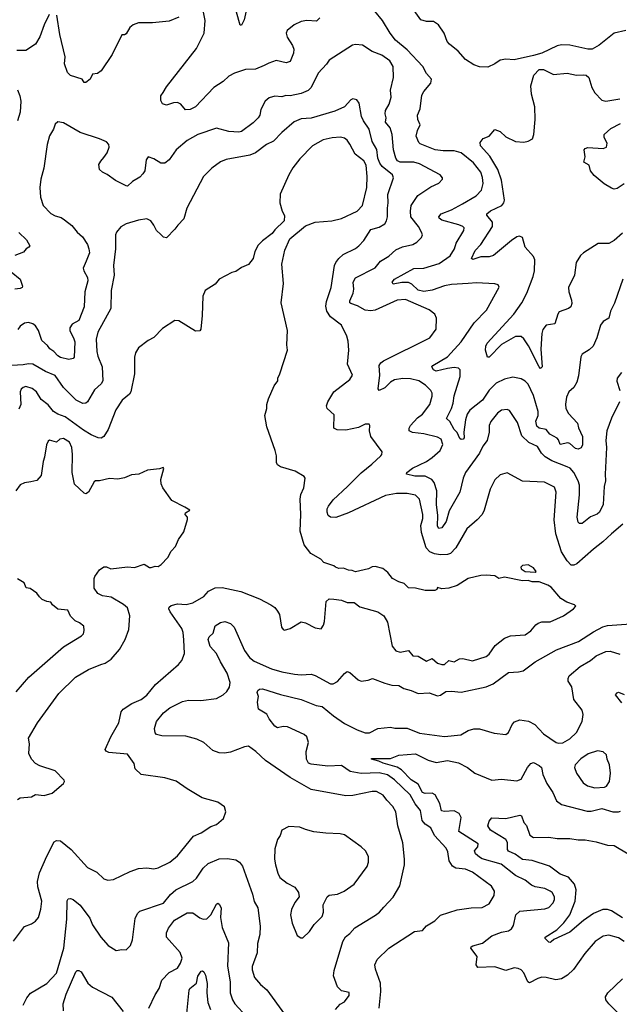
# Model space of a CAD drawing. Extents: x 1771496 to 1971148, y 471553 to 643630.
# Tile 311 of 656: x 1838871 to 1843181, y 544582 to 551662. Entities that reach past the tile are written whole.
import ezdxf

# ---------------------------------------------------------------- set-up
doc = ezdxf.new("R2010")
doc.units = 0

msp = doc.modelspace()

# ---------------------------------------------------------------- linework, layer by layer
at = {"layer": '0CON10XD'}
for points in [[(1839081.7, 551698.3), (1839046.2, 551625), (1839015, 551537.5), (1838983.9, 551486.1), (1838915, 551441.2), (1838850.7, 551440.7)], [(1841029.2, 551675), (1841005, 551652), (1840935, 551656), (1840895, 551648), (1840844.3, 551625.7), (1840793.3, 551585), (1840786.7, 551565), (1840793.8, 551535), (1840832, 551475), (1840840.5, 551450.5), (1840838.3, 551421.7), (1840815, 551362), (1840785, 551351.4), (1840715, 551368.9), (1840660.4, 551349.6), (1840628.9, 551331.1), (1840565, 551307.1), (1840493.9, 551303.9), (1840415, 551276.9), (1840373.8, 551255), (1840333, 551217), (1840265, 551174), (1840135, 551035.6), (1840096.2, 551015), (1840062.6, 551012.6), (1840030, 551055), (1840005, 551066.2), (1839975.8, 551064.2), (1839925, 551046.7), (1839897.5, 551057.5), (1839885, 551080), (1839884.3, 551115), (1839902.9, 551137.1), (1839925, 551180), (1840141.4, 551455), (1840197.5, 551565), (1840203.8, 551655), (1840191.2, 551715)], [(1840497.9, 551725), (1840485, 551661.2), (1840465, 551622), (1840455, 551621.2), (1840430, 551715)], [(1843207.5, 549795), (1843146.4, 549623.6), (1843117.1, 549565), (1843105, 549516.7), (1843065, 549491.2), (1843046, 549465), (1843020, 549375), (1842992, 549315), (1842965, 549287.5), (1842915, 549256), (1842903.3, 549236.7), (1842888, 549102), (1842875.6, 549055), (1842853.4, 549016.6), (1842818, 548985), (1842801.7, 548948.3), (1842793, 548897), (1842795.7, 548865), (1842815, 548830), (1842879.6, 548759.6), (1842888.2, 548728.2), (1842917.3, 548665), (1842916.2, 548605), (1842905.9, 548584.1), (1842886, 548574), (1842865, 548577.5), (1842825, 548613.3), (1842809.8, 548619.8), (1842755, 548606.7), (1842745, 548640), (1842733.7, 548653.7), (1842681.8, 548681.8), (1842655, 548714.4), (1842605, 548725.6), (1842588.2, 548738.2), (1842582, 548775), (1842598.5, 548815), (1842598.5, 548845), (1842565, 548960), (1842525, 549040.6), (1842505, 549062.5), (1842475, 549080.5), (1842415, 549090.6), (1842355, 549078.1), (1842295, 549049.4), (1842245, 548997.1), (1842197.3, 548925), (1842106.8, 548855), (1842088.2, 548825), (1842075.3, 548785), (1842062.7, 548695), (1842065.5, 548655), (1842058.8, 548645), (1842045, 548644.4), (1842035, 548651.4), (1842015, 548693.1), (1841995, 548715.6), (1841963.1, 548773.1), (1841939.2, 548795), (1841973.8, 548865), (1841986.2, 548905), (1841993.1, 548956.9), (1842037.1, 549095), (1842036.7, 549145), (1842025, 549156.9), (1841995, 549160.4), (1841945, 549154.6), (1841865, 549133.4), (1841846.4, 549145), (1841834.4, 549165), (1841840, 549175), (1841945, 549237.8), (1842045, 549345.7), (1842137.4, 549482.6), (1842227.4, 549572.6), (1842317.7, 549737.7), (1842310, 549755), (1842285, 549762.9), (1842155, 549770), (1842095.3, 549764.7), (1841975, 549758.4), (1841925, 549748.5), (1841835, 549717.1), (1841775, 549708), (1841735, 549716.2), (1841689.8, 549759.8), (1841665, 549773), (1841617.4, 549772.6), (1841555, 549761.2), (1841548.8, 549775), (1841565, 549795.7), (1841705, 549873.8), (1841775, 549875.4), (1841885, 549907.9), (1841965, 549963.3), (1841995.5, 550015), (1842009.1, 550055), (1842063.1, 550145), (1842066, 550165), (1842056.2, 550175), (1842026.7, 550186.7), (1841905, 550220.3), (1841885.6, 550235), (1841883.8, 550245), (1841901.2, 550265), (1841975, 550294.4), (1842052.9, 550337.1), (1842152.9, 550395), (1842190, 550435), (1842202.7, 550485), (1842197.4, 550527.4), (1842184.6, 550565), (1842133.3, 550633.3), (1842045, 550704.6), (1841995, 550718.8), (1841915, 550717.7), (1841856.6, 550726.6), (1841749.3, 550769.3), (1841739.3, 550779.3), (1841721.4, 550825), (1841729.5, 550865), (1841748.9, 550905), (1841733.3, 550945), (1841730, 550975), (1841749.1, 551020.9), (1841760.9, 551119.1), (1841774.6, 551145.4), (1841826.2, 551205), (1841830, 551235), (1841795.8, 551275), (1841768.1, 551325), (1841655.9, 551445.9), (1841573.3, 551515), (1841534.7, 551564.7), (1841478.1, 551655), (1841422.6, 551722.6)], [(1843227.5, 551585), (1843143.3, 551565), (1843035, 551478), (1842985, 551450.8), (1842955, 551449.2), (1842825, 551478.8), (1842765, 551481.2), (1842735, 551473.3), (1842625, 551421.2), (1842563.3, 551403.3), (1842425, 551373.3), (1842365, 551376.7), (1842325, 551371.2), (1842285, 551343.8), (1842235, 551321.4), (1842175, 551322.9), (1842135, 551336.9), (1842074.7, 551374.7), (1842022.5, 551435), (1841960.8, 551485), (1841944.3, 551505), (1841922, 551565), (1841881.2, 551625), (1841845, 551647.5), (1841795, 551648.1), (1841755, 551661.4), (1841693.6, 551743.6)], [(1840015, 551680), (1839945, 551650.8), (1839825, 551638.1), (1839725, 551639.2), (1839685.9, 551624.1), (1839663.3, 551605), (1839635, 551560), (1839625, 551553.3), (1839605, 551552.5), (1839535, 551412.5), (1839456.7, 551295), (1839430, 551275), (1839395, 551270), (1839377.5, 551235), (1839345, 551210), (1839335, 551210), (1839320, 551235), (1839235, 551260), (1839215, 551282.5), (1839192, 551345), (1839198, 551395), (1839158, 551555), (1839136.7, 551695)], [(1843181.4, 548915), (1843123.8, 548796.2), (1843091.1, 548705), (1843083.9, 548635), (1843088.8, 548585), (1843078.5, 548395), (1843081.5, 548345), (1843071.8, 548305), (1843065.6, 548175), (1843039.2, 548120.8), (1843023, 548107), (1842975, 548087.8), (1842915, 548040), (1842895, 548040), (1842885, 548049.2), (1842877.1, 548085), (1842895.9, 548245), (1842893.9, 548315), (1842886.2, 548345), (1842855.2, 548405.2), (1842827.4, 548437.4), (1842806.8, 548446.8), (1842695, 548490.7), (1842647.8, 548517.8), (1842622.2, 548545), (1842592, 548592), (1842531.1, 548621.1), (1842479.4, 548669.4), (1842448.9, 548765), (1842390.9, 548850.9), (1842375, 548859.2), (1842335, 548853.3), (1842305, 548833.1), (1842256.6, 548773.4), (1842246.5, 548743.5), (1842246.2, 548695), (1842232.2, 548635), (1842200.5, 548595), (1842177.1, 548545), (1842075.4, 548405), (1842059.1, 548365), (1842033.8, 548265), (1841958.7, 548131.3), (1841935.7, 548054.3), (1841905, 548007.1), (1841883.7, 548003.7), (1841875, 548020), (1841876.7, 548096.7), (1841866.2, 548175), (1841870.3, 548275), (1841850.4, 548335), (1841834.4, 548355), (1841785, 548378.7), (1841710.1, 548380.1), (1841650.8, 548395), (1841652.5, 548405), (1841695, 548436.4), (1841795, 548485.5), (1841836.4, 548513.6), (1841893.5, 548565), (1841912.2, 548607.8), (1841899.5, 548645), (1841875, 548660.4), (1841776.7, 548685), (1841694.7, 548694.7), (1841671.4, 548705), (1841669.5, 548725), (1841680.6, 548745), (1841730.9, 548799.1), (1841765.6, 548825), (1841817.8, 548895), (1841836.7, 548955), (1841835.4, 548975.4), (1841825.7, 548995), (1841787.5, 549035), (1841738.8, 549065), (1841678.9, 549078.9), (1841625, 549081.8), (1841565, 549071.5), (1841535.7, 549055), (1841495.3, 549014.7), (1841455, 548996), (1841448.1, 549008.1), (1841460, 549105), (1841455.5, 549175), (1841466, 549194), (1841485, 549207.8), (1841820, 549375), (1841864.2, 549435.8), (1841865.8, 549515.8), (1841854.3, 549544.3), (1841814.5, 549574.5), (1841645, 549649.1), (1841585, 549644.5), (1841425, 549573.4), (1841395, 549567.8), (1841353.5, 549573.5), (1841297.8, 549605), (1841250.9, 549620.9), (1841244.4, 549625), (1841245, 549641.2), (1841268.6, 549695), (1841272.7, 549725), (1841268.2, 549775), (1841284.4, 549805), (1841425, 549876.7), (1841464.2, 549925.8), (1841525, 549960.8), (1841575, 550007.9), (1841622.2, 550027.8), (1841696.7, 550045), (1841725, 550061.2), (1841758.8, 550095), (1841766, 550115), (1841760, 550135), (1841736.9, 550175), (1841683.2, 550243.2), (1841679.7, 550285), (1841685.4, 550325), (1841732.9, 550397.1), (1841825, 550459.4), (1841883.2, 550486.8), (1841910, 550515), (1841910, 550525), (1841893.3, 550545), (1841745.7, 550625.7), (1841705, 550638), (1841605, 550638), (1841587.2, 550647.2), (1841575.2, 550665.2), (1841557.1, 550725), (1841549.3, 550835), (1841533, 550883), (1841500, 550925), (1841504.4, 550955), (1841497.2, 550985), (1841500.5, 551009.5), (1841525.5, 551055), (1841541.1, 551105), (1841536.7, 551155), (1841556.7, 551245), (1841555.7, 551325), (1841531.9, 551365), (1841475, 551407.7), (1841403.6, 551433.6), (1841335, 551478.2), (1841285, 551482.7), (1841262.4, 551477.6), (1841095, 551370), (1841077, 551343), (1841015, 551278), (1840965.6, 551175), (1840945, 551151.9), (1840895, 551130.5), (1840815, 551113.2), (1840783.1, 551116.9), (1840755, 551108.1), (1840705, 551111.9), (1840665, 551098.6), (1840635.8, 551075), (1840605, 551016.7), (1840596.7, 550975), (1840585.7, 550955), (1840549.9, 550920.1), (1840465, 550858.9), (1840445, 550853.6), (1840375, 550858.9), (1840285, 550880.6), (1840150, 550835), (1840075, 550792.5), (1839995, 550725.8), (1839945, 550654), (1839915, 550629.4), (1839885, 550628.9), (1839835, 550660.8), (1839793.9, 550676.1), (1839780, 550655), (1839769.2, 550575), (1839755, 550553.8), (1839735, 550528.8), (1839680.8, 550499.2), (1839645, 550465.8), (1839635, 550466), (1839560, 550505), (1839499.3, 550549.3), (1839465.8, 550565), (1839444.3, 550585), (1839440.7, 550619.3), (1839452.9, 550645), (1839475, 550670), (1839499.2, 550705), (1839514, 550745), (1839511.2, 550765), (1839495, 550783.8), (1839445.4, 550805.4), (1839305, 550850.6), (1839185, 550920.8), (1839145, 550926.2), (1839125, 550910), (1839112.5, 550875), (1839083.7, 550826.3), (1839066.9, 550765), (1839043.1, 550595), (1839022.5, 550515), (1839016.5, 550455), (1839020, 550385), (1839040, 550325), (1839095, 550267.3), (1839125, 550250.9), (1839169.5, 550239.5), (1839193.8, 550223.8), (1839245, 550182.2), (1839283.6, 550135), (1839321.5, 550101.5), (1839358.7, 550045), (1839368.8, 550015), (1839372, 549985), (1839348.8, 549925), (1839327.1, 549875), (1839330.8, 549855), (1839358.1, 549808.1), (1839361.6, 549785), (1839339.2, 549705), (1839334.1, 549595.9), (1839295, 549498.6), (1839246.7, 549473.3), (1839230.5, 549445), (1839231.5, 549425), (1839258, 549375), (1839265.9, 549345), (1839261.2, 549235), (1839255, 549226.7), (1839225, 549218), (1839165, 549232.1), (1839145, 549244.5), (1839116.2, 549276.2), (1839086.5, 549295), (1839069.7, 549319.7), (1839030.5, 549355), (1839005, 549426), (1838985, 549460.6), (1838965, 549474.4), (1838935, 549483.3), (1838905, 549480.6), (1838875, 549458.6), (1838858.2, 549435)], [(1843203.7, 550126.3), (1843145, 550074.3), (1843105, 550052.9), (1843028.3, 550051.7), (1842923.8, 549986.2), (1842900.8, 549965), (1842871.4, 549915), (1842857.8, 549825), (1842815.7, 549735), (1842817.1, 549705), (1842837.8, 549645), (1842839.5, 549620.5), (1842832.5, 549597.5), (1842815.4, 549584.6), (1842748.7, 549561.3), (1842738.1, 549545), (1842718, 549475), (1842655, 549465.7), (1842631.1, 549435), (1842623.5, 549405), (1842616.1, 549293.9), (1842625.6, 549165), (1842615, 549154), (1842605, 549166.2), (1842527, 549317), (1842495, 549367.5), (1842475, 549383.1), (1842435, 549383.1), (1842335, 549326.4), (1842245, 549236.2), (1842234.1, 549234.1), (1842218.1, 549285), (1842221.5, 549315), (1842231.9, 549335), (1842423.5, 549545), (1842480, 549625), (1842515.4, 549695), (1842562.9, 549815), (1842571, 549855), (1842574.5, 549935), (1842565, 549959.2), (1842504.2, 550025), (1842485.5, 550095.5), (1842464.5, 550105.5), (1842445, 550100), (1842405.3, 550074.7), (1842276.2, 549965), (1842245, 549955.6), (1842185, 549957.5), (1842128.3, 549938.3), (1842118, 549945), (1842145, 550002.2), (1842184.5, 550045), (1842269.3, 550175), (1842270, 550205), (1842229.4, 550255), (1842229.4, 550265), (1842255, 550287.5), (1842336.9, 550325), (1842351.8, 550345), (1842356.2, 550365), (1842335, 550508.8), (1842307.9, 550585), (1842249.2, 550679.2), (1842182, 550755), (1842180.7, 550779.3), (1842201.7, 550808.3), (1842246.4, 550823.6), (1842287, 550873), (1842325, 550858), (1842365, 550818.8), (1842435, 550786), (1842495, 550782), (1842525, 550788.8), (1842556.7, 550805), (1842567.5, 550835), (1842575.7, 550945), (1842574.3, 551034.3), (1842550, 551125), (1842544, 551185), (1842566.4, 551263.6), (1842605, 551302.5), (1842635, 551302.5), (1842707, 551267), (1842805, 551276.2), (1842872.3, 551262.3), (1842925, 551266), (1842941.7, 551261.7), (1842961.2, 551245), (1842982.5, 551175), (1843006, 551135), (1843055, 551084), (1843085, 551076.9), (1843185, 551093.6)], [(1838855, 551156.2), (1838871.9, 551115), (1838878.9, 551075), (1838873.8, 550996.2), (1838854.4, 550935)], [(1843205.3, 548034.7), (1843125.4, 547964.6), (1843063.7, 547906.3), (1842995, 547855.7), (1842875, 547750), (1842855, 547740), (1842835, 547740), (1842805, 547770), (1842764.5, 547835), (1842724.5, 547965), (1842712.1, 548065), (1842726.7, 548265), (1842715, 548300), (1842644.1, 548335.9), (1842485, 548343.8), (1842375, 548402.5), (1842325, 548388.8), (1842285, 548353.3), (1842253.6, 548286.4), (1842209.4, 548135), (1842194.4, 548105), (1842160, 548065), (1842085, 548000.6), (1842005, 547863.1), (1841966.3, 547823.7), (1841945, 547815.8), (1841895, 547813.8), (1841851.3, 547821.3), (1841819.6, 547835), (1841792.4, 547865), (1841758.2, 547975), (1841754.6, 548025), (1841767.7, 548075), (1841768.9, 548105), (1841745, 548213.8), (1841715, 548242.2), (1841655.5, 548254.5), (1841580, 548255), (1841499.1, 548240.9), (1841235, 548116.5), (1841143, 548083), (1841104.5, 548084.5), (1841087.9, 548097.9), (1841080.7, 548120.7), (1841081.1, 548145), (1841089.4, 548165), (1841125, 548209.4), (1841227.1, 548305), (1841325, 548404.3), (1841402.9, 548465), (1841466.2, 548525), (1841473.8, 548535), (1841476, 548555), (1841394.3, 548665), (1841384.2, 548705), (1841388.8, 548745), (1841383.6, 548753.6), (1841355, 548753.8), (1841305, 548730.6), (1841215, 548710), (1841152.2, 548712.2), (1841130, 548725), (1841131.7, 548821.7), (1841080, 548865), (1841077.1, 548885), (1841086.7, 548915), (1841128.6, 548985), (1841243.8, 549075), (1841263.8, 549105), (1841226, 549185), (1841236, 549285), (1841230.7, 549350.7), (1841221.2, 549385), (1841184, 549465), (1841105.9, 549525.9), (1841079.6, 549565), (1841072.4, 549602.4), (1841075.4, 549635), (1841109.1, 549735), (1841133.8, 549895), (1841143.6, 549916.4), (1841165, 549945.6), (1841196.9, 549973.1), (1841283.7, 550016.3), (1841309.2, 550035), (1841345.6, 550075), (1841395, 550152.5), (1841455, 550170.5), (1841495, 550194.3), (1841507.8, 550215), (1841515.4, 550244.6), (1841513.8, 550306.2), (1841520.5, 550345), (1841517.1, 550405), (1841558.9, 550525), (1841549.6, 550545), (1841476, 550605), (1841459.3, 550629.3), (1841444.7, 550665), (1841437.4, 550727.4), (1841404.7, 550784.7), (1841382.3, 550875), (1841340.9, 550935), (1841327.7, 550965), (1841311.7, 551061.7), (1841293.3, 551085), (1841265, 551093.3), (1841250, 551085), (1841204.4, 551035.6), (1841135, 551003.1), (1840965, 550954.6), (1840895, 550949.1), (1840843.9, 550926.1), (1840755, 550850), (1840695, 550788.1), (1840645, 550763.1), (1840565, 550703.3), (1840525, 550688.6), (1840354.5, 550655.5), (1840315, 550639.2), (1840251.2, 550595), (1840191.2, 550535), (1840073.2, 550306.8), (1840049.7, 550230.3), (1840007.5, 550185), (1839985.5, 550154.5), (1839925, 550093.8), (1839905, 550098.8), (1839885, 550116.2), (1839855, 550146.7), (1839836, 550185), (1839812.5, 550215), (1839785, 550230), (1839725, 550221.4), (1839635, 550194.2), (1839598.8, 550171.2), (1839567.5, 550135), (1839560, 550115), (1839560, 550015), (1839544.4, 549895), (1839549.4, 549825), (1839528.9, 549715), (1839526.7, 549585), (1839432.2, 549415), (1839421.5, 549365), (1839424.5, 549275), (1839431.2, 549241.2), (1839463.1, 549165), (1839467.8, 549065), (1839457.4, 549042.6), (1839408.6, 549001.4), (1839359.2, 548915), (1839345, 548904.3), (1839325, 548901.5), (1839275.6, 548925), (1839185, 549017.8), (1839125, 549103.1), (1839055, 549132.2), (1838965, 549184.5), (1838935, 549187.5), (1838895, 549179.1), (1838815, 549175.4)], [(1843215, 550481.9), (1843165, 550447.1), (1843145, 550443.2), (1843125, 550450.8), (1843072.6, 550482.6), (1843001.1, 550541.1), (1842974.1, 550575), (1842965, 550615.8), (1842926.4, 550636.4), (1842935.4, 550675), (1842929.2, 550725), (1842934.4, 550735.6), (1842955, 550741.9), (1843065, 550734.4), (1843088, 550745), (1843093.1, 550775), (1843073.1, 550815), (1843071.4, 550835), (1843120.8, 550879.2), (1843190, 550915)], [(1838825, 545036), (1838905, 545142.5), (1838955, 545160), (1838985, 545180), (1839005, 545207.5), (1839023.2, 545266.8), (1839030, 545325), (1839002.1, 545427.9), (1838998.5, 545465), (1839012.6, 545527.4), (1839065, 545646.2), (1839119.1, 545750.9), (1839135, 545760), (1839165, 545758.6), (1839240.8, 545695), (1839358, 545565), (1839425, 545532), (1839475, 545484), (1839505, 545473.8), (1839545, 545478.8), (1839665, 545538), (1839725, 545558.8), (1839785, 545563.8), (1839835, 545556.7), (1839865, 545564), (1839948.8, 545605), (1840005, 545650.8), (1840119.7, 545790.3), (1840174.4, 545815.6), (1840245, 545860.8), (1840285, 545876.2), (1840335, 545917.5), (1840352.5, 545965), (1840343, 546003), (1840295, 546036.7), (1840183.3, 546066.7), (1840075, 546130.8), (1839995, 546187.1), (1839915, 546210), (1839744.3, 546234.3), (1839701.2, 546275), (1839693.6, 546313.6), (1839645, 546380), (1839512.1, 546392.1), (1839491.4, 546401.4), (1839486.2, 546415), (1839525.6, 546505), (1839584.2, 546605), (1839601.2, 546685), (1839615, 546703.3), (1839675.7, 546744.3), (1839743.8, 546775), (1839785, 546806), (1839847.4, 546882.6), (1840011.2, 547025), (1840035, 547053.3), (1840054.2, 547105), (1840051.7, 547201.7), (1840046.7, 547255), (1840035.6, 547285), (1839952.9, 547405), (1839943.8, 547425), (1839945, 547437.5), (1839960.6, 547449.4), (1840005, 547461.4), (1840067.9, 547457.9), (1840115, 547470), (1840195, 547514.5), (1840228, 547552), (1840275, 547576.9), (1840325, 547580), (1840459.8, 547549.8), (1840595, 547496.9), (1840676.2, 547455), (1840704, 547435), (1840725, 547410), (1840737.1, 547385), (1840753.8, 547295), (1840765, 547277.5), (1840775, 547273.3), (1840815, 547283.8), (1840895, 547331.2), (1840925.9, 547325.9), (1840995, 547288.8), (1841038.3, 547281.7), (1841055, 547307.5), (1841062.5, 547335), (1841072.7, 547477.3), (1841095, 547498.8), (1841130, 547495), (1841185, 547488), (1841225, 547472), (1841275, 547471.2), (1841315, 547441.2), (1841445, 547403.3), (1841487.5, 547375), (1841515, 547330), (1841547.9, 547157.9), (1841573.4, 547123.4), (1841605, 547113.1), (1841665, 547125.5), (1841697.9, 547087.9), (1841736.2, 547086.2), (1841795, 547049.2), (1841835, 547067.7), (1841875, 547035.3), (1841905, 547024.7), (1841925, 547026.5), (1841955, 547053.2), (1841995, 547044.7), (1842033.2, 547066.8), (1842055, 547068.6), (1842125, 547051.2), (1842225, 547084.1), (1842245, 547099.5), (1842288.5, 547161.5), (1842355.4, 547214.6), (1842397.9, 547232.1), (1842505, 547238.1), (1842545, 547266.9), (1842579.8, 547310.2), (1842597.6, 547322.4), (1842625, 547331.8), (1842685, 547333.3), (1842780, 547375), (1842852.5, 547425), (1842867.5, 547445), (1842860, 547455), (1842803.2, 547473.2), (1842761.1, 547501.1), (1842692.2, 547582.2), (1842666.6, 547596.6), (1842605, 547619.6), (1842555, 547620.4), (1842525, 547629.1), (1842485, 547626.9), (1842355, 547652.7), (1842315, 547644.3), (1842285, 547663.3), (1842225, 547668.5), (1842184.5, 547665.5), (1842095, 547643.8), (1842015, 547593.3), (1841956.1, 547573.9), (1841905, 547570), (1841875, 547580), (1841870, 547565), (1841855, 547557.5), (1841785, 547556.7), (1841715, 547573.3), (1841666.4, 547576.4), (1841635, 547607.5), (1841595, 547620), (1841550, 547645), (1841516.7, 547686.7), (1841480, 547715), (1841425, 547730), (1841405, 547727.5), (1841377, 547713), (1841285, 547692.5), (1841261.7, 547701.7), (1841233.6, 547703.6), (1841198.3, 547718.3), (1841165, 547716.7), (1841140, 547725), (1841130, 547735), (1841058.1, 547758.1), (1841035, 547783.3), (1840964.3, 547824.3), (1840916, 547885), (1840887.5, 547985), (1840892.2, 548105), (1840887.5, 548215), (1840892.7, 548247.3), (1840912, 548295), (1840922.5, 548365), (1840915, 548377.5), (1840850, 548415), (1840745, 548447.5), (1840725, 548460), (1840717, 548477), (1840716.7, 548525), (1840706.7, 548565), (1840646.7, 548735), (1840633.3, 548815), (1840646.7, 548865), (1840646.7, 548895), (1840660, 548935), (1840700.5, 549029.5), (1840726.7, 549065), (1840726.7, 549085), (1840740, 549115), (1840796.2, 549285), (1840790, 549325), (1840796.1, 549426.1), (1840751.2, 549625), (1840765.9, 549765.9), (1840756.2, 549905), (1840776.1, 550003.9), (1840812.5, 550085), (1840925, 550180), (1840995, 550206.2), (1841115, 550215.8), (1841185, 550231.9), (1841295.8, 550285), (1841334.4, 550325), (1841365.5, 550455), (1841368.5, 550535), (1841360.4, 550615), (1841345, 550646.4), (1841282.5, 550695), (1841242.7, 550767.3), (1841225, 550795.7), (1841205, 550808.9), (1841176.3, 550816.3), (1841117.4, 550812.6), (1841051.1, 550798.9), (1840975, 550754.2), (1840885, 550660.8), (1840835, 550596.2), (1840804.3, 550545), (1840743.9, 550406.1), (1840741.2, 550345), (1840756.7, 550285), (1840773, 550253), (1840772.5, 550215), (1840705, 550150), (1840685.9, 550124.1), (1840615, 550071.2), (1840585, 550040), (1840560, 549995), (1840550, 549945), (1840515, 549902.5), (1840465, 549878.8), (1840425, 549850), (1840395, 549843.8), (1840305, 549796.2), (1840275, 549760), (1840203.3, 549715), (1840186.4, 549673.6), (1840182.9, 549535), (1840173.6, 549436.4), (1840166.1, 549423.9), (1840135, 549421.2), (1840015, 549496.2), (1839985, 549500), (1839898.3, 549441.7), (1839835, 549377.5), (1839793.9, 549356.1), (1839725, 549302.5), (1839704.1, 549265.9), (1839696.2, 549235), (1839696.7, 549115), (1839669.5, 548985), (1839660, 548970), (1839607.5, 548925), (1839562.6, 548857.4), (1839507.5, 548715), (1839475.6, 548665), (1839457.4, 548652.6), (1839435, 548654.5), (1839385, 548677.1), (1839329.3, 548709.3), (1839197, 548807), (1839145.3, 548825.3), (1839114.3, 548845), (1839075, 548891.4), (1839025, 548930), (1838990.8, 548985), (1838960.7, 549010.7), (1838915, 549023.6), (1838895, 549018.1), (1838880, 549005), (1838873.8, 548985), (1838879.7, 548895), (1838865, 548860.8)], [(1838865, 550132.5), (1838918.6, 550078.6), (1838942.5, 550035), (1838936.7, 550025), (1838916, 550014), (1838899.1, 549990.9), (1838835, 549966)], [(1838808.3, 549848.3), (1838873.3, 549795), (1838890, 549745), (1838887.5, 549735), (1838875, 549728), (1838835, 549724.3)], [(1843196.2, 549125), (1843166, 549085), (1843162.3, 549062.3), (1843184.2, 548995)], [(1838855, 546056), (1838875, 546065.8), (1838955, 546073.8), (1838985, 546090), (1839045.8, 546084.2), (1839105, 546100), (1839185, 546170), (1839192.5, 546185), (1839190, 546195), (1839125, 546261.2), (1839015, 546298), (1838985, 546313.8), (1838954.4, 546344.4), (1838936, 546385), (1838940, 546455), (1838934.2, 546495), (1838998.6, 546605), (1839152, 546818), (1839272, 546935), (1839365, 546989.4), (1839455, 547024.4), (1839485, 547035.7), (1839527, 547063), (1839587.4, 547132.6), (1839629.2, 547205), (1839655, 547277.5), (1839662.5, 547375), (1839645, 547433.3), (1839618, 547458), (1839528.8, 547508.8), (1839465, 547520), (1839433.3, 547535), (1839406.2, 547575), (1839406.4, 547643.6), (1839411.7, 547658.3), (1839443.6, 547706.4), (1839475, 547727.5), (1839495, 547727.5), (1839525, 547713.3), (1839645, 547727.5), (1839695, 547721.8), (1839765, 547747.1), (1839804, 547724), (1839815, 547723.3), (1839843.6, 547733.6), (1839865, 547731.2), (1839886.7, 547745), (1839936.7, 547795), (1839959.3, 547840.7), (1839990, 547875), (1840013.3, 547925), (1840051.7, 547978.3), (1840077, 548067), (1840076.7, 548085), (1840060, 548105), (1840063.3, 548115), (1840092.5, 548135), (1840056.9, 548156.9), (1839963.5, 548203.5), (1839900, 548295), (1839886.7, 548325), (1839886.2, 548355), (1839906.2, 548435), (1839901.7, 548441.7), (1839875, 548432.5), (1839788.3, 548421.7), (1839726.4, 548393.6), (1839675, 548390), (1839625, 548367.5), (1839575, 548357.5), (1839515, 548363.3), (1839445, 548346.2), (1839415, 548346.7), (1839405, 548340), (1839365, 548264.2), (1839345, 548253.3), (1839335, 548256.7), (1839265, 548322.5), (1839248.8, 548405), (1839250.4, 548535), (1839244.5, 548585), (1839228.9, 548625), (1839185, 548650.5), (1839158.8, 548645), (1839135, 548623.3), (1839085, 548637.5), (1839075, 548631.2), (1839063.8, 548605), (1839049.6, 548515), (1839039.5, 548485), (1839025, 548383.8), (1838995, 548348.8), (1838951.7, 548338.3), (1838905, 548332.5), (1838875, 548317.5), (1838843.3, 548275)], [(1842575, 547690), (1842582.5, 547695), (1842565, 547720), (1842525, 547742.5), (1842485, 547736.7), (1842472.5, 547725), (1842475, 547713.3), (1842505, 547694.2), (1842575, 547690)], [(1838845, 546830), (1838936.4, 546933.6), (1839185, 547152.5), (1839315, 547231.2), (1839328.8, 547245), (1839335, 547270), (1839330.5, 547300.5), (1839300, 547325), (1839269.5, 547339.5), (1839235, 547373.3), (1839217.1, 547415), (1839145, 547424), (1839106.2, 547455), (1839094.1, 547474.1), (1839065, 547478.8), (1839033, 547493), (1839011.9, 547511.9), (1838995, 547538.8), (1838945, 547572.5), (1838917, 547577), (1838903, 547613), (1838855, 547642.5)], [(1840636.7, 546335), (1840568.8, 546398.8), (1840515, 546438.8), (1840485.9, 546434.1), (1840385.6, 546394.4), (1840342.7, 546387.3), (1840305, 546390), (1840257.9, 546407.9), (1840194.3, 546465), (1840145, 546488.9), (1840065, 546510), (1839892.2, 546512.2), (1839855, 546522.5), (1839844.3, 546535), (1839838.6, 546565), (1839854.4, 546615), (1839905, 546676.9), (1839950, 546715), (1840041.7, 546758.3), (1840085, 546769.5), (1840173.4, 546766.6), (1840285, 546780.5), (1840333.4, 546806.6), (1840359.1, 546830.9), (1840378.4, 546861.6), (1840382.9, 546897.1), (1840362.1, 546962.1), (1840314.7, 547045), (1840285, 547104.4), (1840240.9, 547155), (1840225.6, 547205), (1840232.5, 547225), (1840260.3, 547249.7), (1840275.5, 547304.5), (1840315, 547328.1), (1840345, 547334.3), (1840385, 547320.6), (1840412.2, 547295), (1840485.7, 547125), (1840522.5, 547075), (1840555, 547049.4), (1840681.2, 546995), (1840755, 546972.7), (1840845, 546955.5), (1840895, 546951.1), (1840965, 546957.1), (1840995, 546947.1), (1841105, 546887.1), (1841125, 546887.5), (1841155, 546902.5), (1841205, 546961.2), (1841225, 546974), (1841245, 546968), (1841304.2, 546914.2), (1841325, 546906.2), (1841375, 546912.5), (1841405.9, 546924.1), (1841495, 546890.6), (1841545, 546877.5), (1841595.6, 546875.6), (1841633.2, 546853.2), (1841685, 546839.4), (1841735, 546816.5), (1841815, 546822.5), (1841875, 546800.6), (1841895, 546805.8), (1841935, 546830.8), (1841975, 546834), (1842045, 546827.1), (1842225, 546864.4), (1842275, 546887.5), (1842385, 546968.6), (1842457, 546973), (1842489.1, 546980.9), (1842575, 547045.7), (1842728.6, 547131.4), (1842888.1, 547191.9), (1842995, 547259.5), (1843063.3, 547296.7), (1843096.7, 547306.7), (1843365, 547324.4)], [(1841455.4, 544555), (1841466.7, 544673.3), (1841465.3, 544735.3), (1841429.5, 544835), (1841424.4, 544865), (1841440, 544905), (1841524.3, 544985.7), (1841707.5, 545105), (1841767.3, 545112.7), (1841795, 545147.5), (1841855, 545183.3), (1841895, 545223.8), (1842015, 545262), (1842115, 545275.8), (1842195, 545277.5), (1842245, 545305.7), (1842281.1, 545365), (1842283.1, 545395), (1842262.6, 545432.6), (1842125, 545533.3), (1842075, 545554.4), (1842005, 545560.9), (1841981.9, 545575), (1841958.2, 545615), (1841948, 545678), (1841935.8, 545705.8), (1841852.7, 545795), (1841825, 545850.6), (1841785, 545877.8), (1841764.7, 545904.7), (1841751.8, 545975), (1841713.6, 546023.6), (1841678.6, 546088.6), (1841565, 546197.2), (1841515, 546232.4), (1841455, 546247.4), (1841325, 546241.2), (1841247.3, 546257.3), (1841185, 546298.1), (1841085, 546294.6), (1840965, 546309.1), (1840947.1, 546317.1), (1840932.8, 546345), (1840930.8, 546399.2), (1840946, 546465), (1840934.3, 546505), (1840915, 546521.9), (1840795, 546578.1), (1840765, 546580.6), (1840725, 546571.1), (1840705, 546581.9), (1840664.7, 546634.7), (1840648.2, 546668.2), (1840586.7, 546705), (1840580, 546755), (1840587.5, 546795), (1840578.8, 546825), (1840582.3, 546837.7), (1840595, 546848.8), (1840615, 546850.8), (1840745, 546808.7), (1840893.6, 546773.6), (1841001.2, 546731.2), (1841045, 546722.4), (1841125.4, 546655.4), (1841205, 546601.9), (1841295.4, 546555.4), (1841355, 546533.3), (1841385, 546534.3), (1841445, 546565.6), (1841535, 546575.5), (1841568.3, 546568.3), (1841655, 546567.8), (1841745, 546532.7), (1841925, 546508.6), (1842041.2, 546518.8), (1842095, 546550), (1842135, 546564), (1842175, 546562), (1842281.7, 546531.7), (1842365, 546522.5), (1842385, 546537.5), (1842410, 546595), (1842426.4, 546613.6), (1842465, 546626.7), (1842528.3, 546618.3), (1842574.3, 546594.3), (1842635, 546526.2), (1842727.5, 546465), (1842745, 546460), (1842775, 546463.3), (1842825, 546491.2), (1842874.1, 546535.9), (1842913.6, 546615), (1842921.1, 546665), (1842915, 546698), (1842854.4, 546775), (1842839.1, 546865), (1842814.5, 546905), (1842813.3, 546925), (1842821.4, 546945), (1842899.5, 547010.5), (1842975, 547055.4), (1843015, 547088.5), (1843085, 547120), (1843115, 547121.4), (1843185, 547100)], [(1843198.8, 546748.8), (1843153.8, 546806.2), (1843165, 546822.5), (1843175, 546826.2), (1843215, 546809.4)], [(1843005, 546138.2), (1843075, 546143.6), (1843088.7, 546151.3), (1843110.9, 546185), (1843117.5, 546245), (1843110.8, 546305), (1843092.8, 546345), (1843089.6, 546375), (1843065, 546398.1), (1843025, 546404), (1842956, 546384), (1842905, 546347.5), (1842863.8, 546305), (1842858.8, 546285), (1842872.5, 546245), (1842922.2, 546175), (1842952.3, 546152.3), (1843005, 546138.2)], [(1841140, 544545), (1841175, 544583.8), (1841205, 544600), (1841240, 544645), (1841238.3, 544668.3), (1841185, 544680), (1841155, 544707.5), (1841126.4, 544786.4), (1841130.8, 544825), (1841194.4, 545035), (1841212.1, 545067.9), (1841245, 545092), (1841278.7, 545131.3), (1841427.2, 545222.8), (1841456, 545245), (1841488.2, 545281.8), (1841556.4, 545353.6), (1841604, 545435), (1841635.8, 545584.2), (1841637.5, 545625), (1841625.9, 545744.1), (1841588.1, 545865), (1841575.6, 545965), (1841552.9, 546005), (1841509.2, 546049.2), (1841484.3, 546085), (1841435, 546111.5), (1841405, 546112.5), (1841265, 546084.6), (1841215, 546082.1), (1840965, 546127.3), (1840815, 546212.5), (1840636.7, 546335)], [(1843215, 545032.9), (1843175, 545060.5), (1843105, 545080), (1843065, 545071.9), (1843007.5, 545035), (1842932.4, 544947.6), (1842851.7, 544831.7), (1842809.2, 544790.8), (1842764.6, 544765.4), (1842725, 544759.2), (1842655, 544775.4), (1842625, 544776.2), (1842595, 544767.9), (1842535, 544735.6), (1842522.7, 544745), (1842495, 544808.1), (1842475, 544830), (1842455, 544840.5), (1842425, 544843.6), (1842365, 544826.2), (1842285, 544852.1), (1842165, 544848), (1842152.5, 544865), (1842158.9, 544925), (1842113.8, 544985), (1842116.7, 544995), (1842128.3, 545001.7), (1842197.6, 545022.4), (1842265, 545073.9), (1842335, 545100.4), (1842385, 545111.2), (1842405.9, 545124.1), (1842420.9, 545149.1), (1842437.5, 545225), (1842465, 545251.4), (1842645, 545268.1), (1842675, 545279.2), (1842705, 545311.2), (1842714.3, 545335), (1842714.3, 545355), (1842699.2, 545385), (1842685, 545396.9), (1842645, 545414.4), (1842577.3, 545427.3), (1842548.8, 545438.8), (1842505, 545474.3), (1842435, 545508.8), (1842330.9, 545590.9), (1842195, 545629.2), (1842175, 545639.6), (1842147.5, 545665), (1842140, 545685), (1842162.9, 545715), (1842166, 545735), (1842027.1, 545825), (1842044.1, 545925), (1842029.1, 545955), (1841995, 545974.2), (1841925, 545969.5), (1841903.4, 545973.4), (1841891.6, 546025), (1841858.1, 546088.1), (1841835, 546100.3), (1841785, 546098.4), (1841766.9, 546105), (1841736.2, 546165), (1841685, 546196.8), (1841615, 546268.4), (1841585, 546286.6), (1841484.4, 546315), (1841451.4, 546331.4), (1841400, 546345), (1841400, 546350), (1841535, 546350.8), (1841595, 546372.7), (1841715, 546383.8), (1841808, 546338), (1841865, 546320), (1841945, 546334.4), (1842025, 546318.2), (1842090, 546285), (1842143.6, 546243.6), (1842265, 546192.7), (1842335, 546201.5), (1842445, 546188.6), (1842475, 546202), (1842520, 546285), (1842545, 546314.4), (1842565, 546321.1), (1842605, 546300.4), (1842621.5, 546285), (1842632.2, 546235), (1842658.9, 546168.9), (1842702, 546105), (1842730, 546045), (1842765, 546018.6), (1842950.5, 545970.5), (1842979.3, 545970.7), (1843055, 545989.4), (1843135, 545965.6), (1843174.3, 545965.7), (1843188.5, 545971.5)], [(1843205, 545203.8), (1843125, 545254.6), (1843095, 545264.6), (1843063.6, 545263.6), (1842995, 545236.1), (1842923.5, 545185), (1842825, 545100.9), (1842711.3, 545048.7), (1842691.7, 545031.7), (1842685, 545026.2), (1842675, 545030), (1842648.8, 545055), (1842648.8, 545065), (1842731.3, 545118.7), (1842781.6, 545168.4), (1842825.4, 545225), (1842864.8, 545325), (1842871.5, 545405), (1842858.9, 545445), (1842815, 545495.3), (1842755, 545518.6), (1842680, 545575), (1842555, 545616.5), (1842485, 545623.3), (1842431.6, 545661.6), (1842384, 545684), (1842377.7, 545695), (1842377.6, 545745), (1842365, 545767.7), (1842254.6, 545835), (1842235.4, 545865), (1842245, 545898.1), (1842265, 545923.5), (1842365, 545917.1), (1842465, 545941.9), (1842477.1, 545937.1), (1842495, 545890), (1842515, 545867.5), (1842538, 545798), (1842565, 545781.2), (1842675, 545784.7), (1842735, 545773.7), (1842825, 545774.5), (1842884.6, 545764.6), (1842935, 545764.5), (1843015, 545750), (1843095, 545725.7), (1843145, 545724.3), (1843244.4, 545664.4)], [(1840891.2, 545061.2), (1840905, 545061.2), (1840954.4, 545105.6), (1840987.5, 545155), (1841045, 545213.3), (1841053.7, 545245), (1841052.8, 545297.2), (1841080.6, 545355), (1841095, 545366.9), (1841155, 545374.3), (1841203.3, 545395), (1841275, 545446), (1841367.4, 545572.6), (1841378.6, 545605), (1841379.2, 545645), (1841356, 545685), (1841326, 545715), (1841205, 545800), (1841175, 545808), (1841071.7, 545811.7), (1840985, 545822.9), (1840925, 545838), (1840885, 545855.8), (1840805, 545861.2), (1840756.2, 545833.8), (1840743.3, 545795), (1840722.7, 545767.3), (1840705, 545700), (1840703, 545627), (1840708.9, 545585), (1840725.6, 545525), (1840740.6, 545495), (1840792.4, 545452.4), (1840848.6, 545425), (1840874.4, 545385), (1840879.4, 545355), (1840849.1, 545315), (1840823.5, 545265), (1840816.7, 545225), (1840828.1, 545165), (1840865, 545077.5), (1840891.2, 545061.2)], [(1838896.2, 544575), (1838921.7, 544628.3), (1838948.8, 544661.2), (1839065, 544730.8), (1839135, 544806), (1839186.9, 544985), (1839210, 545195), (1839213, 545327), (1839218.8, 545341.2), (1839235, 545343.8), (1839255, 545335.8), (1839305.8, 545295), (1839375, 545201.2), (1839395, 545153.8), (1839455, 545064), (1839506, 545005), (1839565, 544969.2), (1839605, 544976), (1839635, 544973.8), (1839666, 545005), (1839680.8, 545045), (1839700.9, 545199.1), (1839716.9, 545235), (1839735, 545252.9), (1839905, 545310), (1839955, 545371.9), (1839992.5, 545405), (1840115.8, 545465), (1840141.4, 545488.6), (1840189.2, 545560.8), (1840225, 545595.6), (1840305, 545628.9), (1840365, 545631.5), (1840425, 545620.6), (1840450.8, 545605), (1840473.1, 545575), (1840543.1, 545375), (1840555, 545322.5), (1840582.9, 545275), (1840598.1, 545145), (1840596.9, 545085), (1840580.6, 545019.4), (1840576.6, 544953.4), (1840542.5, 544855), (1840540.9, 544830.9), (1840558, 544775), (1840600.8, 544725), (1840646.2, 544686.2), (1840775, 544511.2)], [(1839798, 544555), (1839845, 544650), (1839874, 544695), (1839892.9, 544755), (1839945, 544810), (1840005, 544841.4), (1840027.5, 544877.5), (1840037.5, 544915), (1840023.5, 544955), (1839926.9, 545065), (1839925.6, 545095), (1839940.1, 545129.9), (1839983.7, 545186.3), (1840075, 545240.4), (1840115, 545239.6), (1840165, 545203.1), (1840190, 545195), (1840215, 545196), (1840245, 545226), (1840285, 545301.2), (1840295, 545310), (1840305, 545303.3), (1840318.6, 545275), (1840314.3, 545205.7), (1840326, 545135), (1840371.4, 545025), (1840363.6, 544856.4), (1840383, 544743), (1840383.6, 544665), (1840399.5, 544615), (1840418.1, 544585), (1840501.1, 544495)], [(1839186, 544536), (1839183.9, 544585), (1839205.4, 544655), (1839275, 544816.2), (1839283.8, 544825), (1839295, 544826), (1839312, 544815), (1839360.8, 544735), (1839395, 544705.8), (1839533.4, 544633.4), (1839615, 544530.8)], [(1840073.1, 544515), (1840090, 544685), (1840094.6, 544695.4), (1840140.5, 544735), (1840151.4, 544785), (1840175, 544820), (1840185, 544823.3), (1840195, 544816.7), (1840207.1, 544792.9), (1840217.6, 544732.4), (1840215.3, 544665), (1840221.9, 544595), (1840242.7, 544545)], [(1843235.8, 544455), (1843105.4, 544585.4), (1843084.4, 544615), (1843080.6, 544635), (1843098.1, 544665), (1843205, 544765.7)]]:
    msp.add_lwpolyline(points, dxfattribs=at)

doc.saveas('drawing.dxf')
